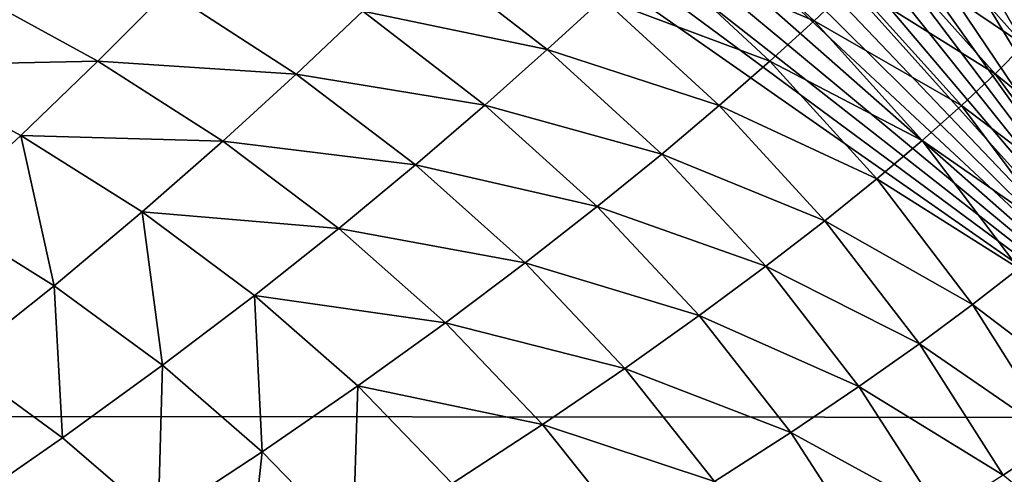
# Model space of a CAD drawing. Header units: metres. Extents: x -105 to 105, y -68 to 103.
# Tile 393 of 416: x 97.04 to 101.59, y 61.13 to 63.23. Entities that reach past the tile are written whole.
import ezdxf

# ---------------------------------------------------------------- set-up
doc = ezdxf.new("R2010")
doc.units = ezdxf.units.M
doc.layers.add('solid_FIT-BATH-150_SW0001_01', color=7, linetype='CONTINUOUS')

msp = doc.modelspace()

# ---------------------------------------------------------------- linework, layer by layer
at = {"layer": 'solid_FIT-BATH-150_SW0001_01'}
for points in [[(95.036903, 61.398209, 16.499418), (102.660873, 61.39254, 16.581371), (95.158379, 66.635063, 16.428244)], [(102.660873, 61.39254, 16.581371), (95.696823, 66.545441, 16.433899), (95.158379, 66.635063, 16.428244)], [(102.660873, 61.39254, 16.581371), (96.212257, 66.446808, 16.439579), (95.696823, 66.545441, 16.433899)], [(102.660873, 61.39254, 16.581371), (96.705032, 66.338745, 16.445293), (96.212257, 66.446808, 16.439579)], [(102.660873, 61.39254, 16.581371), (97.17556, 66.220833, 16.451048), (96.705032, 66.338745, 16.445293)], [(102.660873, 61.39254, 16.581371), (97.62368, 66.093246, 16.456833), (97.17556, 66.220833, 16.451048)], [(102.660873, 61.39254, 16.581371), (98.049095, 65.956375, 16.462637), (97.62368, 66.093246, 16.456833)], [(102.660873, 61.39254, 16.581371), (98.451599, 65.81028, 16.468456), (98.049095, 65.956375, 16.462637)], [(102.660873, 61.39254, 16.581371), (98.831329, 65.65464, 16.474289), (98.451599, 65.81028, 16.468456)], [(102.660873, 61.39254, 16.581371), (99.188156, 65.490814, 16.480108), (98.831329, 65.65464, 16.474289)], [(102.660873, 61.39254, 16.581371), (99.521561, 65.319778, 16.485889), (99.188156, 65.490814, 16.480108)], [(102.660873, 61.39254, 16.581371), (99.830978, 65.140808, 16.491631), (99.521561, 65.319778, 16.485889)], [(102.660873, 61.39254, 16.581371), (100.119156, 64.955101, 16.497332), (99.830978, 65.140808, 16.491631)], [(102.660873, 61.39254, 16.581371), (100.388054, 64.764053, 16.502983), (100.119156, 64.955101, 16.497332)], [(102.660873, 61.39254, 16.581371), (100.865814, 64.364418, 16.514114), (100.388054, 64.764053, 16.502983)], [(102.660873, 61.39254, 16.581371), (101.283272, 63.938244, 16.525227), (100.865814, 64.364418, 16.514114)], [(102.660873, 61.39254, 16.581371), (101.654861, 63.467487, 16.536718), (101.283272, 63.938244, 16.525227)], [(101.675926, 63.115173, -9.785108), (101.168602, 63.684967, -9.805052), (101.279793, 63.809631, -8.605985)], [(101.675926, 63.115173, -9.785108), (101.279793, 63.809631, -8.605985), (101.787735, 63.23719, -8.588505)], [(99.957809, 63.544685, -13.785416), (100.156998, 63.739357, -12.917004), (100.707077, 63.226063, -12.888946)], [(100.707077, 63.226063, -12.888946), (100.156998, 63.739357, -12.917004), (100.884758, 63.394726, -11.943825)], [(101.037766, 63.547176, -10.916763), (101.168602, 63.684967, -9.805052), (101.675926, 63.115173, -9.785108)], [(98.621361, 63.270554, -15.977036), (98.898468, 63.539955, -15.329572), (99.473618, 63.09333, -15.294727)], [(99.473618, 63.09333, -15.294727), (98.898468, 63.539955, -15.329572), (99.730568, 63.329357, -14.577127)], [(99.730568, 63.329357, -14.577127), (99.957809, 63.544685, -13.785416), (100.502213, 63.039661, -13.754833)], [(100.502213, 63.039661, -13.754833), (99.957809, 63.544685, -13.785416), (100.707077, 63.226063, -12.888946)], [(100.884758, 63.394726, -11.943825), (101.037766, 63.547176, -10.916763), (101.54351, 62.981491, -10.894249)], [(101.54351, 62.981491, -10.894249), (101.037766, 63.547176, -10.916763), (101.675926, 63.115173, -9.785108)], [(96.441864, 63.020279, -17.585413), (96.778267, 63.378819, -17.138176), (97.395531, 63.040283, -17.103296)], [(97.395531, 63.040283, -17.103296), (96.778267, 63.378819, -17.138176), (97.719704, 63.365437, -16.591524)], [(97.395531, 63.040283, -17.103296), (97.719704, 63.365437, -16.591524), (98.313393, 62.98, -16.555285)], [(98.313393, 62.98, -16.555285), (97.719704, 63.365437, -16.591524), (98.621361, 63.270554, -15.977036)], [(100.707077, 63.226063, -12.888946), (100.884758, 63.394726, -11.943825), (101.387894, 62.834724, -11.918708)], [(101.387894, 62.834724, -11.918708), (100.884758, 63.394726, -11.943825), (101.54351, 62.981491, -10.894249)], [(99.473618, 63.09333, -15.294727), (99.730568, 63.329357, -14.577127), (100.267906, 62.834488, -14.544225)], [(100.267906, 62.834488, -14.544225), (99.730568, 63.329357, -14.577127), (100.502213, 63.039661, -13.754833)], [(98.313393, 62.98, -16.555285), (98.621361, 63.270554, -15.977036), (99.185394, 62.836823, -15.940862)], [(99.185394, 62.836823, -15.940862), (98.621361, 63.270554, -15.977036), (99.473618, 63.09333, -15.294727)], [(100.502213, 63.039661, -13.754833), (100.707077, 63.226063, -12.888946), (101.206482, 62.67345, -12.861264)], [(101.206482, 62.67345, -12.861264), (100.707077, 63.226063, -12.888946), (101.387894, 62.834724, -11.918708)], [(99.185394, 62.836823, -15.940862), (99.473618, 63.09333, -15.294727), (100.002419, 62.610504, -15.25992)], [(100.002419, 62.610504, -15.25992), (99.473618, 63.09333, -15.294727), (100.267906, 62.834488, -14.544225)], [(101.54351, 62.981491, -10.894249), (101.675926, 63.115173, -9.785108), (102.129425, 62.503235, -9.765754)], [(97.040298, 62.696838, -17.551714), (96.441864, 63.020279, -17.585413), (97.395531, 63.040283, -17.103296)], [(97.040298, 62.696838, -17.551714), (97.395531, 63.040283, -17.103296), (97.973434, 62.66988, -17.067387)], [(97.973434, 62.66988, -17.067387), (97.395531, 63.040283, -17.103296), (98.313393, 62.98, -16.555285)], [(100.267906, 62.834488, -14.544225), (100.502213, 63.039661, -13.754833), (100.996681, 62.496254, -13.724696)], [(100.996681, 62.496254, -13.724696), (100.502213, 63.039661, -13.754833), (101.206482, 62.67345, -12.861264)], [(96.653343, 62.338875, -17.941259), (96.441864, 63.020279, -17.585413), (97.040298, 62.696838, -17.551714)], [(97.973434, 62.66988, -17.067387), (98.313393, 62.98, -16.555285), (98.864586, 62.56086, -16.518564)], [(98.864586, 62.56086, -16.518564), (98.313393, 62.98, -16.555285), (99.185394, 62.836823, -15.940862)], [(101.387894, 62.834724, -11.918708), (101.54351, 62.981491, -10.894249), (101.995865, 62.374603, -10.872383)], [(101.995865, 62.374603, -10.872383), (101.54351, 62.981491, -10.894249), (102.129425, 62.503235, -9.765754)], [(98.864586, 62.56086, -16.518564), (99.185394, 62.836823, -15.940862), (99.704102, 62.367874, -15.904776)], [(99.704102, 62.367874, -15.904776), (99.185394, 62.836823, -15.940862), (100.002419, 62.610504, -15.25992)], [(100.002419, 62.610504, -15.25992), (100.267906, 62.834488, -14.544225), (100.756165, 62.302177, -14.511856)], [(100.756165, 62.302177, -14.511856), (100.267906, 62.834488, -14.544225), (100.996681, 62.496254, -13.724696)], [(101.206482, 62.67345, -12.861264), (101.387894, 62.834724, -11.918708), (101.838158, 62.234455, -11.894317)], [(101.838158, 62.234455, -11.894317), (101.387894, 62.834724, -11.918708), (101.995865, 62.374603, -10.872383)], [(97.193771, 62.001492, -17.908657), (96.653343, 62.338875, -17.941259), (97.040298, 62.696838, -17.551714)], [(97.600479, 62.342632, -17.517054), (97.040298, 62.696838, -17.551714), (97.973434, 62.66988, -17.067387)], [(97.193771, 62.001492, -17.908657), (97.040298, 62.696838, -17.551714), (97.600479, 62.342632, -17.517054)], [(97.600479, 62.342632, -17.517054), (97.973434, 62.66988, -17.067387), (98.509972, 62.266808, -17.031025)], [(98.509972, 62.266808, -17.031025), (97.973434, 62.66988, -17.067387), (98.864586, 62.56086, -16.518564)], [(100.996681, 62.496254, -13.724696), (101.206482, 62.67345, -12.861264), (101.653633, 62.081478, -12.834406)], [(101.653633, 62.081478, -12.834406), (101.206482, 62.67345, -12.861264), (101.838158, 62.234455, -11.894317)], [(99.704102, 62.367874, -15.904776), (100.002419, 62.610504, -15.25992), (100.483093, 62.091148, -15.225735)], [(100.483093, 62.091148, -15.225735), (100.002419, 62.610504, -15.25992), (100.756165, 62.302177, -14.511856)], [(98.509972, 62.266808, -17.031025), (98.864586, 62.56086, -16.518564), (99.371552, 62.107452, -16.481968)], [(99.371552, 62.107452, -16.481968), (98.864586, 62.56086, -16.518564), (99.704102, 62.367874, -15.904776)], [(100.756165, 62.302177, -14.511856), (100.996681, 62.496254, -13.724696), (101.439636, 61.914379, -13.695501)], [(101.439636, 61.914379, -13.695501), (100.996681, 62.496254, -13.724696), (101.653633, 62.081478, -12.834406)], [(99.371552, 62.107452, -16.481968), (99.704102, 62.367874, -15.904776), (100.17572, 61.863274, -15.869381)], [(100.17572, 61.863274, -15.869381), (99.704102, 62.367874, -15.904776), (100.483093, 62.091148, -15.225735)], [(96.752663, 61.648983, -18.246771), (96.653343, 62.338875, -17.941259), (97.193771, 62.001492, -17.908657)], [(97.695251, 61.633347, -17.875669), (97.193771, 62.001492, -17.908657), (97.600479, 62.342632, -17.517054)], [(98.120468, 61.956734, -17.481974), (97.600479, 62.342632, -17.517054), (98.509972, 62.266808, -17.031025)], [(97.695251, 61.633347, -17.875669), (97.600479, 62.342632, -17.517054), (98.120468, 61.956734, -17.481974)], [(98.120468, 61.956734, -17.481974), (98.509972, 62.266808, -17.031025), (99.003464, 61.830372, -16.994806)], [(99.003464, 61.830372, -16.994806), (98.509972, 62.266808, -17.031025), (99.371552, 62.107452, -16.481968)], [(100.483093, 62.091148, -15.225735), (100.756165, 62.302177, -14.511856), (101.193733, 61.732265, -14.48056)], [(101.193733, 61.732265, -14.48056), (100.756165, 62.302177, -14.511856), (101.439636, 61.914379, -13.695501)], [(99.003464, 61.830372, -16.994806), (99.371552, 62.107452, -16.481968), (99.832565, 61.619225, -16.446104)], [(99.832565, 61.619225, -16.446104), (99.371552, 62.107452, -16.481968), (100.17572, 61.863274, -15.869381)], [(100.17572, 61.863274, -15.869381), (100.483093, 62.091148, -15.225735), (100.914017, 61.535019, -15.192744)], [(100.914017, 61.535019, -15.192744), (100.483093, 62.091148, -15.225735), (101.193733, 61.732265, -14.48056)], [(101.439636, 61.914379, -13.695501), (101.653633, 62.081478, -12.834406), (102.048622, 61.450798, -12.808753)], [(97.233612, 61.298748, -18.216547), (96.752663, 61.648983, -18.246771), (97.193771, 62.001492, -17.908657)], [(97.233612, 61.298748, -18.216547), (97.193771, 62.001492, -17.908657), (97.695251, 61.633347, -17.875669)], [(98.156281, 61.23354, -17.842804), (97.695251, 61.633347, -17.875669), (98.120468, 61.956734, -17.481974)], [(98.598671, 61.538334, -17.447029), (98.120468, 61.956734, -17.481974), (99.003464, 61.830372, -16.994806)], [(98.156281, 61.23354, -17.842804), (98.120468, 61.956734, -17.481974), (98.598671, 61.538334, -17.447029)], [(101.193733, 61.732265, -14.48056), (101.439636, 61.914379, -13.695501), (101.831093, 61.294632, -13.667667)], [(101.831093, 61.294632, -13.667667), (101.439636, 61.914379, -13.695501), (102.048622, 61.450798, -12.808753)], [(99.832565, 61.619225, -16.446104), (100.17572, 61.863274, -15.869381), (100.598656, 61.322666, -15.83527)], [(100.598656, 61.322666, -15.83527), (100.17572, 61.863274, -15.869381), (100.914017, 61.535019, -15.192744)], [(98.598671, 61.538334, -17.447029), (99.003464, 61.830372, -16.994806), (99.452232, 61.359894, -16.959318)], [(99.452232, 61.359894, -16.959318), (99.003464, 61.830372, -16.994806), (99.832565, 61.619225, -16.446104)], [(100.914017, 61.535019, -15.192744), (101.193733, 61.732265, -14.48056), (101.580612, 61.125263, -14.450786)], [(101.580612, 61.125263, -14.450786), (101.193733, 61.732265, -14.48056), (101.831093, 61.294632, -13.667667)], [(96.735046, 60.953171, -18.509451), (96.752663, 61.648983, -18.246771), (97.233612, 61.298748, -18.216547)], [(97.675514, 60.917675, -18.186436), (97.233612, 61.298748, -18.216547), (97.695251, 61.633347, -17.875669)], [(97.675514, 60.917675, -18.186436), (97.695251, 61.633347, -17.875669), (98.156281, 61.23354, -17.842804)], [(99.452232, 61.359894, -16.959318), (99.832565, 61.619225, -16.446104), (100.246071, 61.095692, -16.411564)], [(100.246071, 61.095692, -16.411564), (99.832565, 61.619225, -16.446104), (100.598656, 61.322666, -15.83527)], [(98.575348, 60.801159, -17.810564), (98.156281, 61.23354, -17.842804), (98.598671, 61.538334, -17.447029)], [(98.575348, 60.801159, -17.810564), (98.598671, 61.538334, -17.447029), (99.033485, 61.086628, -17.412775)], [(99.033485, 61.086628, -17.412775), (98.598671, 61.538334, -17.447029), (99.452232, 61.359894, -16.959318)], [(100.598656, 61.322666, -15.83527), (100.914017, 61.535019, -15.192744), (101.295174, 60.942516, -15.161418)], [(101.295174, 60.942516, -15.161418), (100.914017, 61.535019, -15.192744), (101.580612, 61.125263, -14.450786)], [(96.062462, 55.791603, 16.580244), (102.660873, 61.39254, 16.581371), (95.036903, 61.398209, 16.499418)], [(96.062462, 55.791603, 16.580244), (103.396858, 55.78376, 16.676132), (102.660873, 61.39254, 16.581371)], [(99.033485, 61.086628, -17.412775), (99.452232, 61.359894, -16.959318), (99.854774, 60.854759, -16.925138)], [(99.854774, 60.854759, -16.925138), (99.452232, 61.359894, -16.959318), (100.246071, 61.095692, -16.411564)], [(100.246071, 61.095692, -16.411564), (100.598656, 61.322666, -15.83527), (100.97287, 60.746338, -15.802927)], [(100.97287, 60.746338, -15.802927), (100.598656, 61.322666, -15.83527), (101.295174, 60.942516, -15.161418)], [(96.735046, 60.953171, -18.509451), (97.233612, 61.298748, -18.216547), (97.675514, 60.917675, -18.186436)], [(101.580612, 61.125263, -14.450786), (101.831093, 61.294632, -13.667667), (102.171928, 60.637951, -13.641571)], [(98.076981, 60.504784, -18.156874), (97.675514, 60.917675, -18.186436), (98.156281, 61.23354, -17.842804)], [(98.076981, 60.504784, -18.156874), (98.156281, 61.23354, -17.842804), (98.575348, 60.801159, -17.810564)]]:
    msp.add_3dface(points, dxfattribs=at)

doc.saveas('drawing.dxf')
